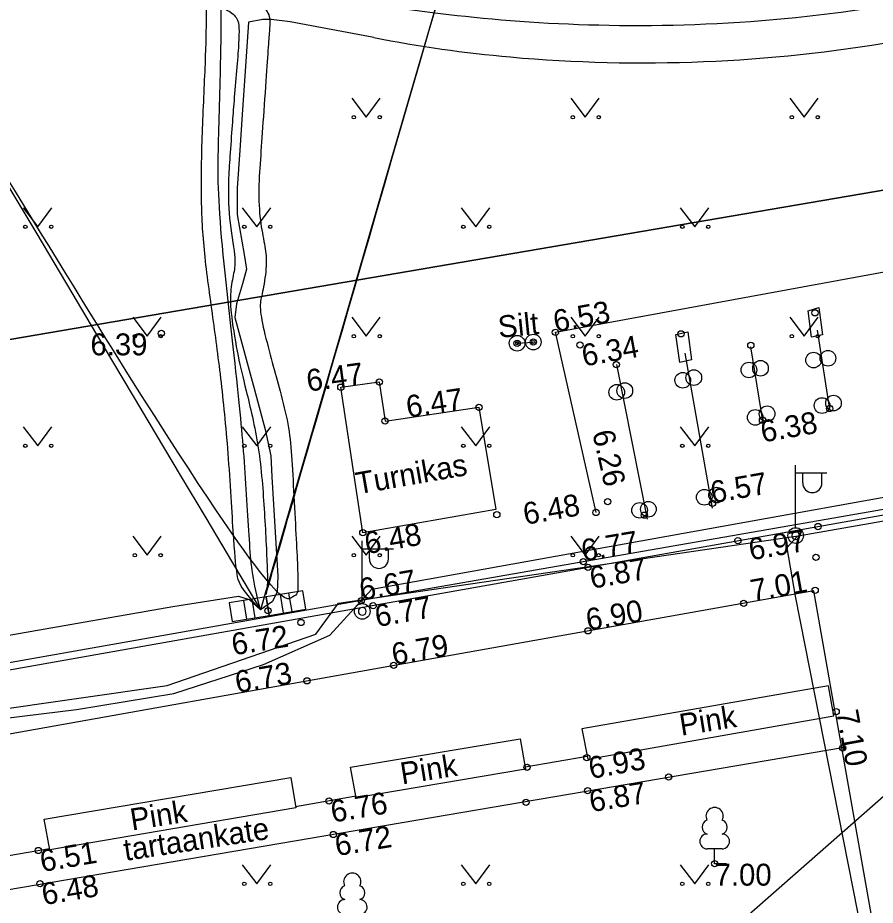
# Model space of a CAD drawing. Extents: x 473307 to 473719, y 6532843 to 6533381.
# Drawn here: x 473504.63 to 473532.04, y 6533003.28 to 6533031.65 of the extents above; entities that cross this region are included whole.
import ezdxf

# ---------------------------------------------------------------- set-up
doc = ezdxf.new("R2010")
doc.units = 0
for name, color, linetype in [('AED', 7, 'Continuous'), ('Default', 7, 'Continuous'), ('ELRAJATISMP', 7, 'Continuous'), ('HALJASTUS', 7, 'Continuous'), ('KORGUS', 7, 'Continuous'), ('KPKAABEL', 7, 'Continuous'), ('LIIKLUS', 7, 'Continuous'), ('MPKAABEL', 7, 'Continuous'), ('PIIR', 7, 'Continuous'), ('POST', 7, 'Continuous'), ('PUU', 7, 'Continuous'), ('RAJATIS', 7, 'Continuous'), ('SKTRASS', 7, 'Continuous'), ('TEE', 7, 'Continuous')]:
    doc.layers.add(name, color=color, linetype=linetype)

# ---------------------------------------------------------------- blocks, each defined once
blk = doc.blocks.new('LEHTP1')
at = {"layer": 'Default'}
for p, q in [((0.48, 0.95), (-0.48, 0.95)), ((0, 0), (0, 0.95)), ((0.76, 0), (0, 0))]:
    blk.add_line(p, q, dxfattribs=at)
for centre, radius, start, end in [((0, 3.04), 0.554, 332.5799, 207.4201), ((-0.34, 2.345), 0.465, 109.0217, 253.1415), ((0.34, 2.345), 0.465, 286.8508, 70.9859), ((-0.475, 1.425), 0.475, 90.0016, 269.3953), ((0.475, 1.425), 0.475, 270.6047, 89.9984)]:
    blk.add_arc(centre, radius, start, end, dxfattribs=at)
blk = doc.blocks.new('ELKAPP')
at = {"layer": 'Default'}
for p, q in [((1.195, 0.597), (-1.195, 0.597)), ((-1.195, 0.597), (-1.195, -0.597)), ((-0.271, 0.597), (-0.271, -0.597)), ((0.271, 0.597), (0.271, -0.597)), ((1.195, -0.597), (1.195, 0.597)), ((-1.195, -0.597), (1.195, -0.597))]:
    blk.add_line(p, q, dxfattribs=at)
blk = doc.blocks.new('MURU')
at = {"layer": 'Default'}
for p, q in [((-0.927, 1.213), (0, 0)), ((0, 0), (0.891, 1.213))]:
    blk.add_line(p, q, dxfattribs=at)
for centre in [(-0.802, 0), (0.856, 0)]:
    blk.add_circle(centre, 0.11, dxfattribs=at)
blk = doc.blocks.new('PUPOST')
at = {"layer": 'Default'}
blk.add_circle((0, 0), 0.5, dxfattribs=at)
blk = doc.blocks.new('MEPOST')
at = {"layer": 'Default'}
blk.add_circle((0, 0), 0.5, dxfattribs=at)
for start, end in [(0, 180), (180, 0)]:
    blk.add_arc((0, 0), 0.25, start, end, dxfattribs=at)
blk = doc.blocks.new('VAPOST')
at = {"layer": 'Default'}
for p, q in [((0, 0.5), (0, 4.5)), ((0, 4), (2, 4)), ((0.453, 3.358), (0.453, 4)), ((1.679, 3.358), (1.679, 4))]:
    blk.add_line(p, q, dxfattribs=at)
blk.add_arc((1.066, 3.358), 0.613, 180, 0, dxfattribs=at)
blk = doc.blocks.new('LIIKLP')
at = {"layer": 'Default'}
for radius in [0.5, 0.1]:
    blk.add_circle((0, 0), radius, dxfattribs=at)

msp = doc.modelspace()

# ---------------------------------------------------------------- linework, layer by layer
at = {"layer": 'AED'}
msp.add_lwpolyline([(473572.372, 6533059.989), (473562.796, 6533044.25), (473549.715, 6533022.819), (473547.153, 6533018.61), (473538.777, 6533017.059), (473515.614, 6533013.019), (473502.84, 6533010.765), (473486.499, 6533007.9), (473486.322, 6533008.043), (473484.734, 6533009.635), (473455.331, 6533045.745), (473429.609, 6533087.699), (473409.64, 6533128.98), (473398.626, 6533166.806)], dxfattribs=at)
at = {"layer": 'HALJASTUS'}
msp.add_lwpolyline([(473523.113, 6533015.835), (473521.816, 6533021.592), (473537.083, 6533024.398)], dxfattribs=at)
at = {"layer": 'KORGUS'}
for centre in [(473530.113, 6533022.216), (473509.22, 6533021.557), (473509.22, 6533021.557), (473509.22, 6533021.557), (473509.22, 6533021.557), (473521.816, 6533021.592), (473525.829, 6533021.545), (473520.591, 6533021.244), (473521.108, 6533021.282), (473522.601, 6533021.187), (473528.061, 6533021.174), (473523.762, 6533020.562), (473516.185, 6533020.005), (473514.957, 6533019.838), (473519.371, 6533019.197), (473530.583, 6533019.157), (473528.435, 6533018.784), (473516.369, 6533018.757), (473523.487, 6533016.182), (473526.836, 6533016.126), (473519.942, 6533015.764), (473523.113, 6533015.835), (473524.658, 6533015.749), (473530.205, 6533015.385), (473515.659, 6533015.188), (473527.647, 6533014.936), (473522.707, 6533014.264), (473530.142, 6533014.401), (473522.855, 6533014.082), (473530.117, 6533013.344), (473515.614, 6533013.019), (473515.988, 6533012.857), (473527.832, 6533012.933), (473512.63, 6533012.699), (473513.683, 6533012.318), (473522.857, 6533012.052), (473516.647, 6533010.95), (473513.873, 6533010.454), (473530.789, 6533009.465), (473531, 6533008.308), (473522.818, 6533008.001), (473520.91, 6533007.687), (473525.431, 6533007.379), (473522.842, 6533006.944), (473514.579, 6533006.61), (473520.877, 6533006.567), (473514.713, 6533005.542), (473505.286, 6533005.03), (473526.904, 6533004.608), (473505.342, 6533003.972)]:
    msp.add_circle(centre, 0.1, dxfattribs=at)
at = {"layer": 'KPKAABEL'}
msp.add_lwpolyline([(473495.73, 6532998.121), (473498.407, 6533003.379), (473503.632, 6533009.182), (473506.507, 6533009.537), (473509.619, 6533010.052), (473512.488, 6533010.976), (473514.601, 6533011.91), (473515.942, 6533013.381), (473544.763, 6533018.559), (473549.505, 6533019.588), (473569.283, 6533052.043), (473570.889, 6533054.575), (473571.863, 6533055.605), (473572.956, 6533056.611), (473574.847, 6533057.468), (473575.894, 6533057.765), (473578.381, 6533058.268)], dxfattribs=at)
at = {"layer": 'LIIKLUS'}
msp.add_lwpolyline([(473520.591, 6533021.244), (473521.108, 6533021.282)], dxfattribs=at)
at = {"layer": 'MPKAABEL'}
for points in [[(473501.9, 6533010.247), (473503.599, 6533009.473), (473509.407, 6533010.303), (473514.158, 6533011.944), (473514.882, 6533012.941), (473529.573, 6533015.086), (473544.413, 6533017.683), (473549.969, 6533018.802), (473553.371, 6533024.572), (473561.183, 6533037.449), (473569.11, 6533050.338), (473570.373, 6533053.16), (473572.968, 6533056.378), (473576.022, 6533057.174), (473577.298, 6533057.025), (473577.882, 6533057.546), (473591.171, 6533059.946)], [(473516.01, 6533031.011), (473513.337, 6533031.519), (473512.726, 6533031.592), (473512.46, 6533031.586), (473512.01, 6533031.5), (473511.901, 6533029.934), (473511.804, 6533028.55), (473511.724, 6533027.416), (473511.64, 6533026.204), (473511.644, 6533025.356), (473511.864, 6533024.084), (473511.946, 6533023.609), (473511.81, 6533023.146), (473511.622, 6533022.503), (473511.571, 6533022.068), (473512.183, 6533019.796), (473512.538, 6533018.482), (473512.714, 6533017.641), (473512.754, 6533016.97), (473512.881, 6533014.854), (473512.944, 6533013.804), (473512.92, 6533013.3), (473512.775, 6533012.989), (473512.387, 6533012.718)], [(473529.543, 6533015.062), (473529.217, 6533014.704), (473529.477, 6533013.158), (473533.62, 6532992.155), (473533.632, 6532991.468)], [(473512.566, 6533013.363), (473512.387, 6533012.718)], [(473488.127, 6533008.236), (473488.503, 6533009.141), (473509.582, 6533012.827), (473511.683, 6533013.162), (473512.021, 6533013.049), (473512.387, 6533012.718)]]:
    msp.add_lwpolyline(points, dxfattribs=at)
for centre, radius, start, end in [((473524.178, 6533072.959), 42.736, 258.9825, 264.8986), ((473524.606, 6533077.763), 47.559, 264.8986, 279.7946)]:
    msp.add_arc(centre, radius, start, end, dxfattribs=at)
for points in [[(473512.387, 6533012.718), (473511.709, 6533013.458), (473511.644, 6533013.813), (473511.542, 6533014.613), (473511.381, 6533017.659), (473511.142, 6533020.044), (473510.874, 6533022.048), (473510.569, 6533024.181), (473510.483, 6533025.89), (473510.516, 6533027.894), (473510.641, 6533030.331), (473510.67, 6533031.833), (473510.655, 6533032.119), (473510.649, 6533032.555), (473510.639, 6533032.762), (473510.589, 6533032.95), (473510.316, 6533033.111), (473509.354, 6533033.422), (473507.996, 6533033.86), (473502.455, 6533035.652), (473496.274, 6533037.678), (473490.95, 6533039.423), (473486.411, 6533040.598), (473481.57, 6533041.955), (473473.486, 6533044.266), (473470.456, 6533045.132), (473469.695, 6533045.349), (473468.226, 6533046.487), (473468.095, 6533047.18), (473467.821, 6533048.63), (473467.366, 6533051.035), (473466.864, 6533053.691), (473466.381, 6533056.243), (473466.321, 6533057.471), (473466.418, 6533059.213), (473466.484, 6533060.394), (473467.163, 6533064.378), (473467.581, 6533069.215), (473467.741, 6533070.834), (473467.945, 6533074.093), (473468.112, 6533076.746), (473468.308, 6533079.877), (473468.368, 6533080.827), (473468.195, 6533082.441), (473467.801, 6533084.78), (473466.975, 6533089.686), (473465.432, 6533098.846), (473464.577, 6533103.922), (473462.937, 6533114.557), (473462.089, 6533120.164), (473461.167, 6533124.352), (473460.389, 6533127.622), (473459.684, 6533130.59), (473458.638, 6533134.987), (473457.53, 6533139.179), (473456.93, 6533140.376), (473456.16, 6533141.558), (473454.075, 6533144.132), (473450.58, 6533147.98), (473447.835, 6533151.004), (473446.816, 6533152.126), (473446.343, 6533153.336), (473446.279, 6533153.709), (473445.979, 6533156.453), (473445.694, 6533158.891), (473445.318, 6533162.115), (473444.984, 6533165.254), (473444.88, 6533173.846), (473444.715, 6533176.995), (473444.365, 6533181.379), (473444.303, 6533182.154), (473444.449, 6533184.276), (473444.328, 6533187.274), (473444.133, 6533192.117), (473443.983, 6533195.824), (473443.918, 6533197.679), (473443.848, 6533200.27), (473443.685, 6533203.83), (473443.572, 6533204.805), (473443.351, 6533207.182), (473443.316, 6533207.805), (473443.288, 6533208.471), (473443.754, 6533208.817), (473444.345, 6533208.853), (473445.787, 6533208.941), (473447.513, 6533209.05), (473448.662, 6533209.121), (473453.524, 6533209.424), (473458.616, 6533209.74), (473469.92, 6533210.443), (473477.216, 6533210.896), (473479.911, 6533211.063), (473481.121, 6533211.139), (473481.696, 6533211.355), (473481.884, 6533211.687), (473512.387, 6533012.718), (473481.884, 6533211.687)], [(473557.128, 6533166.896), (473557.202, 6533167.153), (473557.17, 6533167.374), (473557.049, 6533167.727), (473556.952, 6533168.034), (473556.879, 6533168.251), (473556.724, 6533168.7), (473555.529, 6533172.103), (473554.018, 6533176.143), (473551.965, 6533180.794), (473542.001, 6533194.467), (473528.815, 6533203.479), (473521.877, 6533205.787), (473521.549, 6533205.862), (473521.332, 6533205.91), (473521.125, 6533205.955), (473520.94, 6533205.994), (473520.783, 6533206.026), (473520.617, 6533205.983), (473520.549, 6533205.81), (473520.512, 6533205.71), (473520.33, 6533205.301), (473520.277, 6533205.676), (473520.247, 6533205.87), (473520.186, 6533205.982), (473520.155, 6533206.063), (473520.032, 6533206.188), (473519.647, 6533206.25), (473519.297, 6533206.303), (473518.91, 6533206.37), (473518.338, 6533206.457), (473517.785, 6533206.534), (473517.113, 6533206.617), (473504.722, 6533206.361), (473489.125, 6533201.073), (473481.589, 6533195.708), (473477.331, 6533191.94), (473475.034, 6533189.807), (473474.489, 6533189.292), (473474.068, 6533188.932), (473473.832, 6533188.684), (473473.679, 6533188.468), (473473.566, 6533188.217), (473473.476, 6533188.304), (473473.306, 6533188.406), (473473.134, 6533188.531), (473472.969, 6533188.652), (473471.778, 6533189.567), (473469.957, 6533190.966), (473467.155, 6533193.119), (473463.064, 6533196.262), (473458.646, 6533199.657), (473454.573, 6533202.786), (473453.666, 6533203.482), (473453.293, 6533203.769), (473452.995, 6533203.998), (473452.474, 6533204.222), (473452.213, 6533204.228), (473451.967, 6533204.234), (473451.474, 6533204.245), (473450.255, 6533204.273), (473449.394, 6533204.293), (473448.978, 6533204.302), (473448.578, 6533204.312), (473448.301, 6533204.318), (473447.638, 6533204.311), (473446.313, 6533204.297), (473445.312, 6533204.286), (473443.932, 6533204.272), (473441.622, 6533204.247), (473436.282, 6533204.191), (473430.619, 6533203.804), (473423.016, 6533203.284), (473416.174, 6533202.8), (473411.7, 6533202.424), (473406.989, 6533202.027), (473406.298, 6533201.969), (473405.901, 6533201.936), (473405.663, 6533201.916), (473405.247, 6533201.618), (473405.511, 6533201.478), (473405.706, 6533201.471), (473405.859, 6533201.485), (473406.073, 6533201.505), (473406.3, 6533201.526), (473406.699, 6533201.563), (473407.182, 6533201.607), (473407.617, 6533201.647), (473410.794, 6533201.939), (473414.597, 6533202.289), (473416.16, 6533202.433), (473416.748, 6533202.487), (473416.992, 6533202.509), (473417.116, 6533202.479), (473417.282, 6533202.408), (473417.308, 6533202.242), (473417.347, 6533201.989), (473417.396, 6533201.677), (473417.449, 6533201.337), (473417.509, 6533200.949), (473418.04, 6533197.53), (473418.813, 6533192.552), (473421.708, 6533179.543), (473422.341, 6533175.512), (473423.507, 6533169.632), (473424, 6533167.141), (473424.184, 6533166.215), (473424.244, 6533165.909), (473424.294, 6533165.662), (473424.314, 6533165.561), (473424.105, 6533164.865), (473423.816, 6533164.809), (473423.525, 6533164.753), (473422.668, 6533164.588), (473418.846, 6533164.247), (473414.425, 6533164.061), (473411.47, 6533164.651), (473411.357, 6533164.673), (473410.881, 6533164.787), (473410.433, 6533164.888), (473409.953, 6533164.731), (473409.752, 6533164.287), (473409.631, 6533163.669), (473409.502, 6533157.703), (473410.074, 6533152.735), (473410.969, 6533148.729), (473415.098, 6533136.501), (473416.702, 6533131.364), (473421.711, 6533117.606), (473423.352, 6533113.701), (473430.005, 6533097.933), (473437.623, 6533088.588), (473441.02, 6533084.73), (473450.501, 6533069.242), (473457.775, 6533058.053), (473462.215, 6533052.558), (473465.73, 6533047.735), (473467.401, 6533046.054), (473469.034, 6533044.411), (473472.353, 6533043.145), (473481.411, 6533040.582), (473489.023, 6533038.632), (473491.007, 6533038.103), (473491.686, 6533037.936), (473492.014, 6533037.852), (473492.476, 6533037.76), (473492.806, 6533038.095), (473492.829, 6533038.485), (473492.856, 6533039.18), (473492.795, 6533042.335), (473492.716, 6533044.024), (473492.683, 6533044.743), (473492.671, 6533044.987), (473492.823, 6533045.601), (473492.984, 6533045.289), (473492.985, 6533045.105), (473493.028, 6533044.585), (473493.105, 6533042.767), (473493.222, 6533039.506), (473493.206, 6533038.15), (473493.196, 6533038.01), (473493.2, 6533037.815), (473493.516, 6533037.437), (473493.94, 6533037.314), (473494.338, 6533037.204), (473496.451, 6533036.58), (473497.497, 6533036.067), (473498.11, 6533035.695), (473498.481, 6533035.454), (473498.784, 6533035.294), (473499.155, 6533035.524), (473499.568, 6533035.786), (473499.965, 6533035.642), (473500.381, 6533035.468), (473500.664, 6533035.366), (473501.255, 6533035.156), (473502.131, 6533034.826), (473503.015, 6533034.496), (473504.909, 6533033.785), (473507.281, 6533033.099), (473509.703, 6533032.392), (473510.465, 6533032.171), (473510.886, 6533032.05), (473511.297, 6533031.932), (473511.665, 6533031.668), (473511.711, 6533031.312), (473511.692, 6533030.835), (473511.632, 6533029.982), (473511.533, 6533028.937), (473511.486, 6533028.283), (473511.407, 6533027.141), (473511.358, 6533026.503), (473511.358, 6533025.257), (473511.617, 6533023.934), (473511.536, 6533023.5), (473511.414, 6533022.901), (473511.43, 6533022.205), (473511.677, 6533020.728), (473511.888, 6533019.916), (473512.37, 6533017.914), (473512.52, 6533015.831), (473512.626, 6533013.709), (473512.595, 6533013.242), (473512.387, 6533012.718), (473557.128, 6533166.896), (473512.387, 6533012.718)], [(473512.387, 6533012.718), (473512.14, 6533013.652), (473512.045, 6533014.576), (473511.893, 6533017.504), (473511.641, 6533020.088), (473510.983, 6533025.715), (473511.056, 6533027.858), (473511.151, 6533031.477), (473511.114, 6533032.272), (473511.145, 6533032.474), (473511.13, 6533032.676), (473511.387, 6533032.849), (473511.704, 6533032.795), (473512.447, 6533032.669), (473513.158, 6533032.549), (473521.646, 6533031.115), (473533.63, 6533031.671), (473544.818, 6533035.685), (473553.6, 6533041.447), (473561.05, 6533049.393), (473566.522, 6533058.626), (473569.406, 6533068.153), (473570.207, 6533076.042), (473569.969, 6533079.529), (473569.868, 6533081.004), (473569.837, 6533081.466), (473569.791, 6533082.128), (473569.772, 6533082.416), (473569.894, 6533082.766), (473570.212, 6533082.86), (473570.72, 6533082.967), (473571.674, 6533083.167), (473572.589, 6533083.75), (473512.387, 6533012.718), (473572.589, 6533083.75)], [(473492.823, 6533045.601), (473493.501, 6533045.087), (473493.507, 6533044.656), (473493.531, 6533044.058), (473493.581, 6533042.793), (473493.643, 6533041.217), (473493.69, 6533040.023), (473493.724, 6533039.187), (473493.742, 6533038.708), (473493.751, 6533038.494), (473494.028, 6533037.849), (473494.448, 6533037.72), (473495.336, 6533037.447), (473496.515, 6533037.084), (473497.413, 6533036.621), (473498.183, 6533036.196), (473498.562, 6533035.994), (473499.028, 6533036.037), (473499.253, 6533036.179), (473499.742, 6533036.255), (473500.067, 6533036.133), (473501.704, 6533035.52), (473503.802, 6533034.734), (473505.496, 6533034.136), (473507.274, 6533033.62), (473509.814, 6533032.883), (473510.958, 6533032.551), (473511.989, 6533032.251), (473512.242, 6533032.178), (473512.712, 6533031.821), (473512.678, 6533031.322), (473512.648, 6533030.889), (473512.579, 6533029.906), (473512.461, 6533028.208), (473512.385, 6533027.117), (473512.309, 6533026.02), (473512.385, 6533025.025), (473512.545, 6533024.305), (473512.599, 6533023.784), (473512.472, 6533022.872), (473512.346, 6533022.525), (473512.441, 6533021.836), (473512.747, 6533020.697), (473512.966, 6533019.884), (473513.269, 6533018.753), (473513.376, 6533017.853), (473513.444, 6533016.564), (473513.524, 6533015.059), (473513.577, 6533014.059), (473513.589, 6533013.295), (473513.545, 6533013.146), (473512.387, 6533012.718), (473492.823, 6533045.601), (473512.387, 6533012.718)]]:
    msp.add_open_spline(points, degree=3, dxfattribs=at)
at = {"layer": 'PIIR'}
for points in [[(473383.26, 6533220.83), (473372.23, 6533259.41), (473496.37, 6533266.79), (473499.84, 6533206.38), (473559.2, 6533209.37), (473561.43, 6533165.2), (473601.75, 6533167.04), (473607.56, 6533132.38), (473611.09, 6533109.85), (473618.6, 6533063.82), (473572.63, 6533056.43), (473548.5, 6533028.91), (473478.82, 6533017), (473455.33, 6533045.76), (473432.18, 6533083.36), (473429.59, 6533087.74), (473409.64, 6533129), (473385.1, 6533214.25), (473398.68, 6533216.8), (473398.11, 6533224.3)], [(473486.57, 6533007.64), (473478.82, 6533017), (473548.5, 6533028.91), (473572.63, 6533056.43), (473618.6, 6533063.82), (473630.89, 6533065.72), (473654.16, 6532926.37), (473652.82, 6532924.82), (473637.7, 6532924.6), (473625.07, 6532926.73), (473607.63, 6532930.98), (473579.04, 6532941.93), (473554.34, 6532955.84), (473531.51, 6532970.21), (473509.62, 6532987.09)]]:
    msp.add_lwpolyline(points, close=True, dxfattribs=at)
at = {"layer": 'RAJATIS'}
msp.add_lwpolyline([(473530.231, 6533022.387), (473530.355, 6533021.515), (473529.999, 6533021.434), (473529.898, 6533022.274)], close=True, dxfattribs=at)
for points in [[(473526.168, 6533020.715), (473525.787, 6533020.631), (473525.664, 6533021.522), (473526.045, 6533021.606), (473526.168, 6533020.715)], [(473530.585, 6533019.13), (473530.188, 6533021.659)], [(473526.839, 6533015.969), (473525.966, 6533020.923)], [(473528.047, 6533021.129), (473528.456, 6533018.638)], [(473523.765, 6533020.567), (473524.751, 6533015.622)], [(473514.957, 6533019.838), (473516.185, 6533020.005), (473516.369, 6533018.757), (473519.371, 6533019.197), (473519.914, 6533015.931), (473515.659, 6533015.188), (473514.957, 6533019.838)], [(473530.715, 6533009.333), (473530.545, 6533010.296), (473522.662, 6533008.919), (473522.851, 6533007.946), (473530.715, 6533009.333)], [(473530.768, 6533009.4), (473530.705, 6533009.389)], [(473520.693, 6533008.602), (473520.858, 6533007.631), (473515.446, 6533006.713), (473515.265, 6533007.69), (473520.693, 6533008.602)], [(473530.986, 6533008.316), (473496.948, 6533002.512), (473502.486, 6533000.825), (473510.117, 6532998.537), (473533.9, 6532991.636)], [(473522.833, 6533008.037), (473520.847, 6533007.696)], [(473513.36, 6533007.367), (473513.513, 6533006.391), (473505.655, 6533005.053), (473505.475, 6533006.036), (473513.36, 6533007.367)], [(473515.436, 6533006.766), (473515.382, 6533006.757), (473513.512, 6533006.428), (473513.507, 6533006.427)], [(473505.649, 6533005.088), (473503.653, 6533004.748)]]:
    msp.add_lwpolyline(points, dxfattribs=at)
at = {"layer": 'SKTRASS'}
msp.add_lwpolyline([(473512.824, 6532989.657), (473539.223, 6533012.85)], dxfattribs=at)
at = {"layer": 'TEE'}
for points in [[(473549.782, 6533018.805), (473538.736, 6533016.885), (473486.74, 6533007.668)], [(473530.768, 6533009.4), (473530.079, 6533013.327), (473517.269, 6533011.052), (473503.035, 6533008.516), (473488.769, 6533005.992)], [(473530.768, 6533009.4), (473532.71, 6532998.434), (473533.987, 6532991.105), (473535.593, 6532991.384)]]:
    msp.add_lwpolyline(points, dxfattribs=at)

# ---------------------------------------------------------------- block references
at = {"layer": 'ELRAJATISMP', "xscale": 0.4999999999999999, "yscale": 0.5000000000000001, "rotation": 9.30607888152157}
for p in [(473513.203, 6533012.937), (473512.024, 6533012.744)]:
    msp.add_blockref('ELKAPP', p, dxfattribs=at)
at = {"layer": 'HALJASTUS', "xscale": 0.5, "yscale": 0.5}
for p in [(473515.771, 6533028.467), (473522.771, 6533028.467), (473529.771, 6533028.467), (473505.271, 6533024.967), (473512.271, 6533024.967), (473519.271, 6533024.967), (473526.271, 6533024.967), (473508.771, 6533021.467), (473515.771, 6533021.467), (473522.771, 6533021.467), (473529.771, 6533021.467), (473505.271, 6533017.967), (473512.271, 6533017.967), (473519.271, 6533017.967), (473526.271, 6533017.967), (473508.771, 6533014.467), (473515.771, 6533014.467), (473522.771, 6533014.467), (473512.271, 6533003.967), (473519.271, 6533003.967), (473526.271, 6533003.967)]:
    msp.add_blockref('MURU', p, dxfattribs=at)
at = {"layer": 'LIIKLUS', "xscale": 0.5, "yscale": 0.5}
for p in [(473520.591, 6533021.244), (473521.108, 6533021.282)]:
    msp.add_blockref('LIIKLP', p, dxfattribs=at)
at = {"layer": 'POST', "xscale": 0.5, "yscale": 0.5}
for name, p in [('VAPOST', (473529.494, 6533015.098)), ('MEPOST', (473529.494, 6533015.098)), ('VAPOST', (473515.641, 6533012.674)), ('MEPOST', (473515.641, 6533012.674))]:
    msp.add_blockref(name, p, dxfattribs=at)
at = {"layer": 'PUU', "xscale": 0.5, "yscale": 0.5}
for p in [(473526.904, 6533004.608), (473515.322, 6533002.51)]:
    msp.add_blockref('LEHTP1', p, dxfattribs=at)
at = {"layer": 'RAJATIS', "xscale": 0.5, "yscale": 0.5}
for p in [(473530.067, 6533020.704), (473530.527, 6533020.762), (473528.001, 6533020.388), (473528.37, 6533020.442), (473525.885, 6533020.061), (473526.238, 6533020.144), (473523.775, 6533019.675), (473524.033, 6533019.728), (473530.337, 6533019.253), (473530.703, 6533019.33), (473528.581, 6533018.988), (473528.202, 6533018.873), (473526.967, 6533016.39), (473526.574, 6533016.321), (473524.505, 6533015.903), (473524.787, 6533015.937)]:
    msp.add_blockref('PUPOST', p, dxfattribs=at)

# ---------------------------------------------------------------- texts
at = {"layer": 'KORGUS'}
for s, rotation, p in [('6.53', 10.4145, (473521.816, 6533021.592)), ('6.34', 10, (473522.723, 6533020.498)), ('6.47', 7.7443, (473513.906, 6533019.695)), ('6.47', 8.3384, (473517.095, 6533018.863)), ('6.38', 10, (473528.439, 6533018.068)), ('6.26', 282.6962, (473522.989, 6533018.393)), ('6.57', 10, (473526.836, 6533016.126)), ('6.48', 10, (473520.848, 6533015.436)), ('6.48', 9.9044, (473515.779, 6533014.498)), ('6.77', 9.6249, (473522.707, 6533014.264)), ('6.97', 9.8686, (473528.059, 6533014.301)), ('6.87', 10.1048, (473522.978, 6533013.393)), ('6.67', 9.8939, (473515.614, 6533013.019)), ('7.01', 10.1967, (473528.116, 6533012.984)), ('6.77', 10.1146, (473516.111, 6533012.168)), ('6.90', 10.0421, (473522.857, 6533012.052)), ('6.72', 9.0013, (473511.521, 6533011.267)), ('6.79', 10.0627, (473516.647, 6533010.95)), ('6.73', 10.044, (473511.641, 6533010.059)), ('7.10', 280.3353, (473530.789, 6533009.465)), ('6.93', 10.3987, (473522.944, 6533007.314)), ('6.87', 9.5377, (473522.958, 6533006.254)), ('6.76', 9.5835, (473514.695, 6533005.921)), ('6.72', 9.4412, (473514.828, 6533004.85)), ('6.51', 9.6492, (473505.403, 6533004.34)), ('6.48', 9.5109, (473505.458, 6533003.282))]:
    msp.add_text(s, height=0.7, rotation=rotation, dxfattribs=at).set_placement(p)
for s, p in [('6.39', (473506.953, 6533020.857)), ('7.00', (473526.904, 6533003.908))]:
    msp.add_text(s, height=0.7, dxfattribs=at).set_placement(p)
at = {"layer": 'LIIKLUS'}
msp.add_text('Silt', height=0.7, rotation=5.6908, dxfattribs=at).set_placement((473520.014, 6533021.414))
at = {"layer": 'RAJATIS'}
for s, rotation, p in [('Turnikas', 10, (473515.501, 6533016.412)), ('Pink', 9.0576, (473525.837, 6533008.696)), ('Pink', 9.0576, (473516.915, 6533007.14)), ('Pink', 9.0576, (473508.282, 6533005.668))]:
    msp.add_text(s, height=0.7, rotation=rotation, dxfattribs=at).set_placement(p)
at = {"layer": 'TEE'}
msp.add_text('tartaankate', height=0.7, rotation=8.6748, dxfattribs=at).set_placement((473508.07, 6533004.698))

doc.saveas('drawing.dxf')
